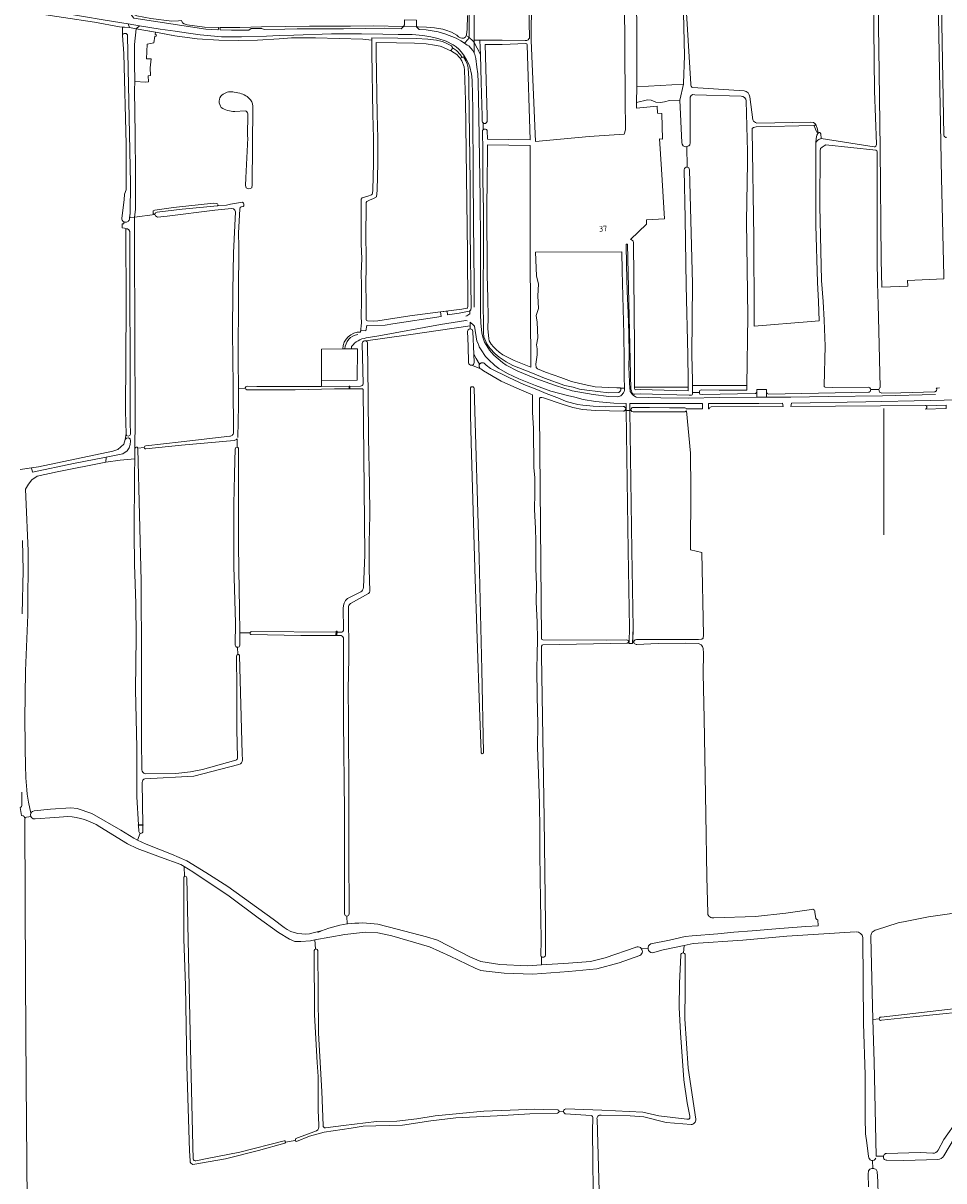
# Model space of a CAD drawing. Header units: metres. Extents: x 209813 to 223847, y 571801 to 587119.
# Tile 647 of 656: x 217569 to 218208, y 582618 to 583421. Entities that reach past the tile are written whole.
import ezdxf
from ezdxf.enums import TextEntityAlignment as Align

# ---------------------------------------------------------------- set-up
doc = ezdxf.new("R2010")
doc.units = ezdxf.units.M
for name, color, linetype, lineweight in [('B-RO-GR-BOUWLAND-GV', 8, 'Continuous', 0), ('B-RO-GR-GRAS-GV', 8, 'Continuous', 0), ('B-RO-GR-GROENVOORZIENING-GV', 8, 'Continuous', 0), ('B-RO-GR-HOUTWAL-GV', 8, 'Continuous', 0), ('B-RO-KW-KUNSTWERK_DEK-GV', 8, 'Continuous', 0), ('B-RO-KW-KUNSTWERK_STUW-GV', 8, 'Continuous', 0), ('B-RO-OG-BEBOUWING-T18', 8, 'Continuous', 0), ('B-RO-OG-TERREIN_CULTUURSCHEIDING-GV', 8, 'Continuous', 0), ('B-RO-OG-WATER_GREPPEL-GV', 8, 'Continuous', 0), ('B-RO-OG-WATER_SLOOT-GV', 8, 'Continuous', 0), ('B-RO-OG-WEG-GV', 8, 'Continuous', 0), ('B-RO-VH-ONVERHARD-GV', 8, 'Continuous', 0), ('B-RO-VH-VERHARDING_BETONSTRAATSTEEN-GV', 8, 'Continuous', 0), ('B-RO-VH-VERHARDING_HALFVERHARDING-GV', 8, 'Continuous', 0), ('B-RO-VH-VERHARDING_PUIN-GV', 8, 'Continuous', 0)]:
    doc.layers.add(name, color=color, linetype=linetype, lineweight=lineweight)
doc.styles.add('NLCS-ISO-M200-T18', font='txt', dxfattribs={"height": 0.36})

msp = doc.modelspace()

# ---------------------------------------------------------------- linework, layer by layer
at = {"layer": 'B-RO-GR-BOUWLAND-GV', "flags": 128}
for points in [[(218160.783, 583333.091), (218126.21, 583336.752), (218124.947, 583336.149), (218123.479, 583335.157), (218122.447, 583334.324), (218122.212, 583332.746), (218122.014, 583294.315), (218123.072, 583242.721), (218124.145, 583228.093), (218124.99, 583215.006), (218125.563, 583196.997), (218125.021, 583169.778), (218125.021, 583169.133), (218125.111, 583168.867), (218125.56, 583168.607), (218131.005, 583168.363), (218155.48, 583168.54), (218156.195, 583168.39), (218156.718, 583168.025), (218157.099, 583167.533), (218157.249, 583166.868), (218162.813, 583166.961), (218163.529, 583168.261), (218163.813, 583168.356), (218162.81, 583207.742)], [(218162.81, 583207.742), (218162.558, 583225.952), (218161.912, 583240.703), (218161.806, 583256.827), (218161.731, 583332.035)]]:
    msp.add_lwpolyline(points, dxfattribs=at)
at = {"layer": 'B-RO-GR-BOUWLAND-GV'}
msp.add_lwpolyline([(218161.731, 583332.035, 0.3621401), (218160.783, 583333.091)], format="xyb", dxfattribs=at)
at = {"layer": 'B-RO-GR-GRAS-GV', "flags": 128}
for points in [[(218160.406, 583550.571), (218162.264, 583474.119), (218162.383, 583436.174), (218163.052, 583386.714), (218163.899, 583334.188), (218164.654, 583256.879), (218165.001, 583237.893), (218183.049, 583238.687), (218182.876, 583242.616), (218207.996, 583243.722), (218207.974, 583245.921), (218206.392, 583313.72), (218204.721, 583400.521), (218203.061, 583500.944), (218201.231, 583574.43), (218199.483, 583657.89), (218198.149, 583730.107), (218197.956, 583809.468), (218198.008, 583818.911)], [(218199.805, 583818.845), (218201.643, 583659.635), (218202.746, 583601.294), (218205.361, 583524.814), (218206.325, 583446.976), (218208.084, 583343.605)], [(217991.514, 583616.875), (217991.589, 583583.699), (217993.199, 583543.262), (217994.17, 583479.135), (217994.762, 583415.425), (217994.723, 583377.001), (218027.157, 583378.933), (218027.323, 583379.664), (218027.985, 583398.635), (218027.241, 583428.37), (218027.952, 583428.976), (218028.68, 583429.029)], [(217921.541, 583553.205), (217921.863, 583541.979), (217921.951, 583466.617), (217921.487, 583409.255), (217924.506, 583339.196), (217961.664, 583342.696), (217986.078, 583344.189), (217986.946, 583347.327), (217986.825, 583368.619), (217986.2, 583437.671), (217985.158, 583498.179), (217985.297, 583575.077)], [(218030.303, 583551.295), (218030.137, 583548.738), (218030.142, 583519.762), (218029.905, 583459.441), (218030.236, 583442.177), (218030.071, 583441.251), (218029.541, 583440.688), (218028.587, 583440.605), (218028.68, 583429.029), (218029.341, 583428.302), (218032.37, 583378.962)], [(218161.217, 583337.234), (218159.798, 583374.31), (218159.442, 583417.454), (218159.557, 583462.468), (218158.45, 583494.326), (218157.723, 583547.904)], [(217881.682, 583452.205), (217881.774, 583409.529), (217901.203, 583409.529), (217917.164, 583409.227), (217918.348, 583409.326), (217919.435, 583409.778), (217919.896, 583410.366), (217920.203, 583410.941), (217918.611, 583490.574)], [(217637.133, 583285.988), (217638.819, 583298.68), (217638.911, 583302.501), (217640.075, 583305.517), (217640.075, 583337.188), (217638.408, 583400.291), (217637.505, 583412.672), (217637.712, 583418.578), (217635.408, 583418.749), (217618.24, 583421.876)], [(217803.019, 583206.861), (217803.493, 583213.274), (217803.417, 583217.701), (217803.601, 583228.272), (217803.488, 583239.894), (217803.349, 583247.163), (217803.847, 583257.871), (217803.392, 583267.908), (217803.317, 583299.016), (217803.965, 583300.107), (217808.067, 583301.183), (217810.595, 583302.122), (217811.061, 583302.498), (217811.332, 583303.236), (217811.455, 583305.405), (217811.962, 583324.166), (217811.946, 583341.501), (217811.512, 583358.054), (217810.782, 583400.712), (217810.787, 583409.589), (217804.617, 583410.233), (217771.589, 583410.998), (217754.947, 583411.205), (217746.324, 583410.43), (217731.464, 583409.482), (217718.202, 583409.183), (217704.612, 583409.495), (217689.532, 583410.453), (217674.037, 583412.481), (217660.462, 583414.99)], [(217865.334, 583402.338), (217864.545, 583402.564), (217860.066, 583404.62), (217858.196, 583405.275), (217854.407, 583406.09), (217848.467, 583406.88), (217840.443, 583407.301), (217827.823, 583407.588), (217813.786, 583407.782), (217813.782, 583400.737), (217814.511, 583358.119), (217814.946, 583341.542), (217814.962, 583324.127), (217814.453, 583305.279), (217814.307, 583302.713), (217813.957, 583300.685), (217812.046, 583299.461), (217809.231, 583298.415), (217807.329, 583297.402), (217806.895, 583296.897), (217806.684, 583270.995), (217806.89, 583261.739), (217806.927, 583251.615), (217806.718, 583240.863), (217806.836, 583226.891), (217806.791, 583216.48), (217806.922, 583215.3), (217807.127, 583214.941), (217807.792, 583214.684), (217812.152, 583214.498), (217814.975, 583214.686), (217837.085, 583218.013), (217858.454, 583220.846), (217873.251, 583222.702), (217876.802, 583223.364), (217877.068, 583223.526), (217877.208, 583223.775), (217877.375, 583224.539), (217877.198, 583261.745), (217875.801, 583367.788), (217875.162, 583388.722), (217874.815, 583391.054), (217873.189, 583395.104), (217872.152, 583396.929)], [(217881.774, 583409.529), (217881.778, 583407.782), (217885.921, 583400.035), (217886.193, 583399.261), (217885.869, 583409.529)], [(217917.716, 583407.102), (217901.203, 583406.452), (217889.458, 583406.452), (217890.776, 583356.868), (217890.834, 583353.063)], [(217890.931, 583346.728), (217891.021, 583340.858), (217920.703, 583340.248), (217918.752, 583406.132)], [(217646.179, 583380.801), (217646.02, 583374.769), (217646.458, 583343.999), (217646.663, 583316.222), (217646.549, 583292.002), (217646.043, 583286.652)], [(217994.723, 583377.001), (217994.712, 583366.304), (218002.306, 583367.998), (218004.74, 583367.892), (218008.127, 583366.516), (218011.302, 583366.198), (218014.08, 583366.622), (218017.546, 583367.574), (218024.735, 583367.875), (218027.157, 583378.933)], [(218033.68, 583376.526), (218069.399, 583374.245)], [(217715.154, 583373.381), (217719.066, 583372.631)], [(218030.47, 583168.501), (218030.477, 583173.286), (218030.146, 583190.97), (218029.129, 583239.106), (218028.351, 583285.627), (218027.748, 583319.418), (218028.002, 583320.34), (218028.446, 583320.827), (218029.018, 583321.229), (218029.894, 583321.315), (218029.647, 583335.62), (218028.457, 583335.472), (218027.068, 583336.134), (218026.275, 583337.258), (218026.089, 583338.425), (218024.735, 583367.875)], [(218071.333, 583169.683), (218071.867, 583217.832), (218071.024, 583283.656), (218071.688, 583324.558), (218071.751, 583332.22), (218070.752, 583367.289), (218070.46, 583368.545), (218069.733, 583369.67), (218068.476, 583370.464), (218067.189, 583370.644), (218035.039, 583371.573), (218033.749, 583371.72), (218032.625, 583371.125), (218031.918, 583369.909), (218031.951, 583338.277), (218031.699, 583336.928), (218030.839, 583336.068), (218029.647, 583335.62)], [(218073.39, 583370.179), (218075.371, 583354.11)], [(217722.769, 583360.413), (217715.531, 583359.972)], [(217728.166, 583362.242), (217727.81, 583337.164), (217727.603, 583308.977), (217727.332, 583307.073), (217726.38, 583306.518), (217724.792, 583306.28), (217723.522, 583306.915), (217723.11, 583308.59), (217723.359, 583313.908), (217724.574, 583341.608), (217724.527, 583342.778), (217724.608, 583358.35)], [(217994.712, 583366.304), (217994.708, 583362.295), (218009.053, 583363.711), (218009.185, 583358.817), (218012.228, 583358.684), (218012.757, 583340.825), (218010.549, 583340.934), (218011.921, 583320.042), (218014.159, 583285.553), (218001.458, 583284.729), (218001.565, 583281.849), (217990.386, 583271.088)], [(218078.253, 583351.973), (218115.796, 583352.497), (218117.582, 583352.259), (218118.535, 583351.704), (218119.193, 583350.913), (218120.304, 583347.699), (218120.542, 583345.992), (218120.229, 583345.825), (218120.582, 583344.682), (218121.336, 583345.357), (218122.01, 583345.317), (218122.566, 583344.365), (218122.817, 583341.194), (218159.632, 583335.374)], [(218120.229, 583345.825), (218119.947, 583345.675), (218119.391, 583346.468), (218118.002, 583350.12), (218117.318, 583350.166), (218077.63, 583349.216), (218075.778, 583348.82), (218074.984, 583348.092), (218074.859, 583347.053), (218075.993, 583272.528), (218076.366, 583217.782), (218076.289, 583210.833), (218115.808, 583214.26), (218121.421, 583214.635), (218121.022, 583228.037), (218120.294, 583241.266), (218119.103, 583280.954), (218119.17, 583338.435), (218119.351, 583341.19), (218119.907, 583343.571), (218120.582, 583344.682)], [(218029.894, 583321.315), (218030.478, 583321.102), (218030.881, 583320.763), (218031.262, 583320.277), (218031.448, 583319.56), (218033.61, 583240.617), (218033.146, 583191.026), (218033.477, 583173.312), (218033.472, 583169.683)], [(217703.975, 583294.86), (217703.605, 583295.76), (217702.546, 583296.183), (217700.694, 583296.236), (217673.125, 583293.22), (217660.107, 583291.579), (217658.89, 583290.891), (217658.996, 583289.198), (217660.043, 583288.533), (217660.477, 583289.569), (217661.653, 583290.095), (217679.005, 583292.209), (217703.664, 583294.367)], [(217703.975, 583294.86), (217703.664, 583294.367), (217709.902, 583294.913), (217712.653, 583295.707), (217720.908, 583297.03), (217721.697, 583296.437), (217721.935, 583295.643), (217721.856, 583294.532), (217721.332, 583294.119), (217720.134, 583293.771), (217719.374, 583293.273), (217719.188, 583292.242), (217718.233, 583275.648), (217718.312, 583265.964), (217718.218, 583233.402), (217717.979, 583187.005), (217718.099, 583167.762)], [(217714.792, 583137.653), (217714.446, 583169.724), (217714.073, 583206.709), (217714.273, 583235.224), (217714.74, 583261.933), (217716.055, 583290.233), (217715.617, 583291.526), (217714.717, 583292.426), (217713.251, 583292.715), (217701.825, 583291.399), (217668.526, 583287.246), (217661.82, 583286.654), (217660.53, 583287.452), (217660.043, 583288.533), (217646.043, 583286.652), (217645.865, 583268.209), (217646.329, 583145.276), (217646.223, 583126.101)], [(217566.557, 583111.446), (217579.299, 583113.353), (217630.853, 583124.155), (217634.286, 583125.257), (217638.493, 583129.067), (217639.537, 583132.144), (217640.034, 583136.247), (217639.62, 583151.99), (217640.184, 583224.88), (217639.922, 583278.61), (217638.981, 583278.894), (217637.295, 583279.129), (217637.284, 583281.941), (217638.443, 583281.938), (217638.498, 583283.452)], [(217992.411, 583269.059), (217993.299, 583196.687)], [(217876.954, 583214.589), (217876.114, 583214.865), (217858.458, 583212.131), (217815.75, 583204.267), (217806.844, 583202.766)], [(217879.091, 583209.039), (217879.04, 583211.098), (217836.19, 583204.852)], [(217878.005, 583185.591), (217877.596, 583197.298), (217877.23, 583207.163)], [(217879.04, 583211.098), (217878.978, 583213.625)], [(217804.725, 583170.785), (217804.057, 583198.926)], [(217806.61, 583200.675), (217836.19, 583204.852)], [(217807.786, 583199.435), (217808.147, 583162.826), (217808.353, 583133.448), (217809.218, 583101.095), (217809.335, 583079.989), (217809.031, 583060.516), (217808.978, 583042.284), (217809.316, 583027.034)], [(217796.748, 583196.849), (217796.744, 583195.15), (217800.745, 583195.192), (217800.69, 583173.379), (217775.76, 583173.121), (217775.767, 583169.078), (217802.994, 583169.373)], [(217775.76, 583173.121), (217775.872, 583194.935), (217790.577, 583195.086)], [(217879.999, 583183.767), (217886.475, 583181.29), (217886.068, 583181.578), (217885.704, 583181.989), (217885.491, 583182.369), (217885.394, 583182.634), (217885.319, 583182.979), (217885.298, 583183.28), (217885.311, 583183.532), (217885.348, 583183.765), (217885.407, 583183.986), (217885.519, 583184.269), (217885.666, 583184.533), (217883.131, 583188.384), (217881.617, 583191.59), (217881.86, 583185.726)], [(217993.299, 583196.687), (217993.299, 583167.59), (217993.585, 583166.703), (217997.144, 583166.936), (218030.467, 583166.001), (218030.47, 583168.501), (217993.299, 583168.605)], [(217928.055, 582774.461), (217928.473, 582784.293), (217928.246, 582799.913), (217927.9, 582812.216), (217927.772, 582828.394), (217927.482, 582844.106), (217927.463, 582861.226), (217927.12, 582879.297), (217926.439, 582900.278), (217925.776, 582918.129), (217926.118, 582934.823), (217925.683, 582953.895), (217925.294, 582972.999), (217925.599, 582983.106), (217925.873, 582993.275), (217925.559, 583005.562), (217925.004, 583019.42), (217925.062, 583031.559), (217924.645, 583042.55), (217924.745, 583051.991), (217924.781, 583061.554), (217924.549, 583070.542), (217923.712, 583083.717), (217923.951, 583095.119), (217924.005, 583105.546), (217923.292, 583112.738), (217923.194, 583122.006), (217923.044, 583130.672), (217923.128, 583140.128), (217922.459, 583150.987), (217922.436, 583163.279), (217921.297, 583163.834), (217911.389, 583167.803), (217900.55, 583172.706), (217888.437, 583179.863), (217886.475, 583181.29)], [(217722.892, 583167.841), (217718.099, 583167.762), (217718.173, 583155.896), (217717.719, 583133.656)], [(217803.947, 583167.431), (217784.767, 583167.334), (217757.427, 583166.728), (217723.964, 583166.705)], [(217724.166, 583169.18), (217730.932, 583169.058), (217763.993, 583168.95), (217775.767, 583169.078)], [(217804.906, 583029.479), (217805.82, 583052.117), (217804.732, 583166.683)], [(217879.384, 583149.284), (217879.233, 583167.476)], [(217881.894, 583167.595), (217885.255, 583050.047), (217887.16, 582972.232), (217888.44, 582914.992)], [(217989.414, 582991.769), (217989.641, 583001.501), (217988.804, 583055.102), (217987.537, 583152.361), (217986.564, 583152.367), (217986.335, 583152.203), (217986.114, 583152.095), (217985.891, 583152.025), (217985.681, 583151.99), (217966.19, 583152.273), (217957.105, 583153.099), (217950.472, 583154.423), (217942.943, 583156.832), (217930.089, 583161.228), (217928.889, 583161.496), (217927.78, 583161.39), (217927.146, 583160.684), (217927.202, 583151.023), (217928.594, 582994.089)], [(217990.886, 583152.341), (217990.075, 583152.346), (217991.342, 583055.102), (217992.179, 583001.501), (217991.95, 582991.704), (217992.714, 582991.684)], [(217994.514, 582993.448), (218028.9, 582993.472), (218037.733, 582993.425), (218039.907, 582993.541), (218040.855, 582994.305), (218041.063, 582996.364), (218039.974, 583053.684), (218032.045, 583055.586), (218032.387, 583097.563), (218032.006, 583122.877), (218029.286, 583152.193), (218028.218, 583151.45), (218020.184, 583151.388), (217992.336, 583151.435)], [(218195.064, 583153.222), (218209.754, 583153.677), (218209.772, 583156.049), (218195.775, 583155.708)], [(217886.667, 582915.073), (217885.59, 582946.013), (217882.421, 583042.277), (217882.422, 583042.809), (217881.039, 583090.675), (217879.683, 583130.128), (217879.384, 583149.284)], [(217653.747, 583127.774), (217678.443, 583130.683), (217712.053, 583134.57)], [(217648.268, 583126.332), (217652.633, 583126.78)], [(217648.324, 583125.806), (217650.513, 583034.106), (217650.797, 582978.093), (217650.71, 582923.846), (217650.958, 582903.03)], [(217715.088, 583131.571), (217678.543, 583128.306), (217653.847, 583125.752)], [(217715.395, 583107.788), (217715.427, 583108.335), (217715.906, 583125.681)], [(217717.197, 583132.72), (217717.159, 583126.95)], [(217718.183, 583125.688), (217718.084, 583059.559), (217718.459, 583041.68), (217718.807, 583014.619), (217718.999, 582997.967), (217726.061, 582997.929), (217726.156, 582998.279), (217726.641, 582998.747), (217727.422, 582998.989), (217785.95, 582998.43), (217785.979, 582999.149), (217786.613, 582999.131), (217786.598, 582998.424), (217789.156, 582998.391)], [(217647.647, 582884.148), (217647.653, 582918.304), (217646.632, 582958.379), (217647.039, 582995.051), (217646.744, 583018.415), (217645.914, 583045.551), (217645.745, 583067.05), (217645.918, 583108.266), (217646.095, 583118.799), (217636.02, 583117.967), (217626.097, 583116.559), (217592.271, 583109.882), (217578.327, 583106.736), (217574.517, 583104.196), (217572.294, 583101.339), (217570.31, 583097.693), (217570.439, 583092.42), (217571.994, 583054.904), (217571.767, 583010.609), (217570.192, 582971.539), (217569.796, 582938.186), (217570.294, 582903.101)], [(217715.877, 582989.544), (217716.073, 583004.989), (217714.938, 583044.001), (217714.942, 583087.418), (217715.395, 583107.788)], [(217793.834, 583021.805), (217803.091, 583026.411)], [(217808.362, 583025.436), (217795.927, 583018.342), (217795.706, 583018.173)], [(217791.129, 583000.497), (217790.882, 583015.022)], [(217794.571, 583015.508), (217794.724, 582980.457), (217794.433, 582958.617), (217794.5, 582937.866), (217794.477, 582921.118), (217794.746, 582899.961), (217794.868, 582845.537), (217795.046, 582802.865)], [(217718.999, 582997.967), (217719.099, 582989.352)], [(217789.372, 582996.066), (217761.426, 582996.248), (217726.702, 582996.948), (217726.297, 582997.342), (217726, 582997.702), (217726.061, 582997.929)], [(217791.857, 582802.941), (217791.707, 582874.113), (217791.075, 582936.19), (217791.047, 582993.899)], [(217929.59, 582993.097), (217973.64, 582992.902), (217987.889, 582993.088)], [(217988.141, 582990.752), (217929.624, 582989.665)], [(217991.95, 582991.704), (217991.923, 582990.544), (217989.387, 582990.603), (217989.414, 582991.769), (217989.057, 582991.778)], [(218044.13, 582803.336), (218043.459, 582828.636), (218042.876, 582872.076), (218041.564, 582938.55), (218040.808, 582969.903), (218041.041, 582983.917), (218040.909, 582987.18), (218040.417, 582988.622), (218039.559, 582989.691), (218037.643, 582990.696), (218028.875, 582990.759), (218009.567, 582990.668), (217994.679, 582990.02)], [(217717.485, 582911.313), (217717.118, 582930.937), (217717.055, 582959.535), (217716.682, 582981.885)], [(217717.475, 582988.049), (217717.747, 582983.058)], [(217718.953, 582982.212), (217720.682, 582914.115), (217720.894, 582909.938)], [(217928.642, 582988.656), (217928.698, 582982.38), (217930.537, 582869.22), (217931.38, 582795.898), (217931.391, 582774.22)], [(217653.264, 582900.126), (217674.632, 582900.429), (217684.73, 582901.465), (217693.204, 582903.228), (217716.232, 582909.566)], [(217718.413, 582906.691), (217687.078, 582898.564), (217653.089, 582896.664)], [(217651.35, 582894.226), (217651.765, 582864.79), (217651.957, 582864.791), (217651.958, 582864.413), (217651.77, 582864.412), (217651.83, 582860.137)], [(217572.324, 582880.482), (217574.022, 582872.82), (217574.414, 582873.423), (217575.109, 582874.052), (217576.131, 582874.387), (217587.687, 582875.544), (217601.821, 582876.504), (217606.186, 582876.16), (217616.278, 582872.533), (217636.446, 582861.001), (217645.459, 582855.383), (217648.033, 582854.092)], [(217648.957, 582860.177), (217648.726, 582864.398), (217648.473, 582864.397), (217648.471, 582864.775), (217648.705, 582864.776), (217647.647, 582884.148)], [(217575.439, 582869), (217574.328, 582869.794), (217573.963, 582870.58), (217569.634, 582869.902), (217569.9, 582869.341), (217569.859, 582868.584), (217570.277, 582757.172), (217570.703, 582686.198), (217571.44, 582603.197), (217572.632, 582552.637), (217571.702, 582522.923), (217571.785, 582459.472)], [(217599.627, 582870.453), (217590.623, 582869.795), (217576.843, 582868.863), (217575.439, 582869)], [(217680.475, 582835.823), (217678.212, 582837.23), (217664.085, 582842.189), (217647.886, 582848.4), (217641.024, 582851.59), (217621.932, 582863.393)], [(217649.948, 582858.865), (217648.033, 582854.092), (217653.935, 582851.355), (217671.727, 582844.351), (217682.348, 582839.797), (217695.451, 582831.699), (217710.8, 582821.891), (217742.166, 582799.14), (217749.79, 582793.394)], [(217686.336, 582832.177), (217680.475, 582835.823), (217680.723, 582828.905)], [(217771.713, 582778.586), (217771.16, 582784.78), (217768.207, 582784.241), (217761.526, 582783.761), (217757.319, 582783.801), (217753.509, 582785.269), (217745.969, 582789.873), (217731.798, 582800.231), (217711.599, 582815.194), (217686.336, 582832.177)], [(217684.519, 582631.382), (217684.193, 582638.426), (217682.353, 582697.316), (217681.422, 582753.258), (217680.304, 582785.446), (217680.278, 582787.152), (217680.108, 582827.868)], [(217682.317, 582827.954), (217683.465, 582773.937), (217684.717, 582709.897), (217686.396, 582641.56), (217686.75, 582632.728)], [(218164.491, 582731.247), (218198.64, 582735.074), (218236.87, 582739.445), (218244.06, 582739.985), (218244.768, 582782.098), (218245.518, 582803.959), (218245.696, 582808.726), (218245.911, 582809.273), (218243.79, 582815.875), (218229.405, 582808.109), (218224.026, 582805.884), (218211.941, 582802.848), (218197.348, 582800.919), (218182.336, 582797.959), (218176.343, 582796.631), (218161.334, 582791.795)], [(218116.086, 582806.028), (218098.266, 582803.391), (218077.249, 582801.075), (218048.388, 582800.256)], [(218119.239, 582799.645), (218118.477, 582804.029)], [(217793.402, 582801.393), (217793.564, 582795.881)], [(218004.625, 582782.031), (218017.561, 582784.702), (218028.366, 582787.211), (218033.163, 582787.749), (218051.056, 582788.955), (218062.188, 582790.312), (218074.946, 582791.207), (218094.092, 582792.742), (218112.317, 582794.108), (218120.744, 582794.582), (218120.5, 582798.692)], [(217770.02, 582789.692), (217776.589, 582791.366)], [(217996.904, 582774.02), (217982.507, 582768.819), (217967.147, 582764.714), (217947.515, 582762.888), (217922.661, 582760.979), (217902.702, 582761.697), (217890.301, 582763.027), (217886.426, 582763.624), (217882.534, 582765.291), (217865.215, 582773.454), (217850.883, 582779.935), (217824.688, 582787.59), (217814.989, 582789.701), (217806.303, 582790.183), (217792.097, 582788.605), (217771.16, 582784.78)], [(217814.978, 582795.706), (217828.439, 582792.296), (217848.799, 582787.018), (217856.446, 582784.546), (217879.332, 582772.81), (217886.577, 582769.796), (217899.769, 582767.821), (217918.951, 582766.803), (217928.727, 582767.495)], [(218146.683, 582790.393), (218099.071, 582787.326), (218068.355, 582784.751), (218033.964, 582782.231), (218027.611, 582780.89)], [(218027.23, 582775.768), (218027.611, 582780.89), (218013.145, 582777.9), (218005.749, 582775.959)], [(218155.843, 582634.486), (218154.64, 582643.976), (218153.695, 582650.123), (218153.467, 582661.031), (218153.443, 582691.278), (218152.319, 582726.822), (218151.888, 582786.517)], [(218157.353, 582786.747), (218158.827, 582729.68), (218163.158, 582730.113)], [(217773.927, 582656.119), (217773.559, 582666.581), (217773.521, 582683.477), (217773.441, 582689.96), (217772.78, 582699.829), (217771.06, 582732.849), (217770.767, 582777.404)], [(217773.172, 582777.462), (217773.713, 582720.176), (217776.05, 582679.617), (217776.974, 582655.92)], [(217928.727, 582767.495), (217928.552, 582773.275)], [(217928.727, 582767.495), (217947.259, 582768.806), (217962.747, 582769.952), (217972.829, 582772.288), (217994.306, 582779.779)], [(218002.559, 582779.141), (217998.091, 582778.745)], [(218031.59, 582662.551), (218029.684, 582671.771), (218027.528, 582687.752), (218025.077, 582720.392), (218024.158, 582737.868), (218024.386, 582754.753), (218025.338, 582774.228)], [(218028.497, 582774.38), (218028.377, 582750.677), (218028.183, 582730.109), (218030.516, 582695.75), (218035.796, 582660.358)], [(218295.031, 582617.518), (218294.494, 582637.606), (218294.251, 582647.544), (218294.06, 582658.231), (218294.377, 582666.846), (218295.614, 582676.863), (218296.132, 582679.863), (218296.606, 582680.757), (218297.247, 582680.981), (218297.648, 582684.676), (218295.488, 582685.407), (218292.618, 582685.392), (218257.075, 582680.215), (218253.629, 582679.687), (218252.203, 582679.899), (218251.342, 582680.905), (218250.267, 582691.031), (218246.139, 582718.136), (218245.345, 582725.237), (218244.565, 582737.082), (218244.477, 582737.231), (218237.084, 582736.6), (218186.857, 582731.373), (218164.711, 582729.03)], [(218158.827, 582729.68), (218159.589, 582700.179), (218161.058, 582634.594)], [(217778.5, 582654.319), (217791.142, 582655.996), (217814.069, 582658.82), (217828.213, 582659.102), (217841.988, 582660.673), (217854.832, 582662.621), (217888.631, 582665.861), (217906.758, 582666.574), (217923.979, 582667.377), (217930.257, 582667.022), (217940.008, 582666.844)], [(217945.608, 582667.513), (217970.452, 582666.747), (217999.085, 582665.321), (218010.173, 582662.794), (218029.539, 582660.421)], [(217939.775, 582664.599), (217920.494, 582664.011), (217897.831, 582662.775), (217869.062, 582661.3), (217851.738, 582659.221), (217832.041, 582656.303), (217813.665, 582655.709), (217804.785, 582655.447), (217796.495, 582654.249), (217777.558, 582651.405), (217767.423, 582648.533), (217758.381, 582644.904), (217757.915, 582645.051), (217757.677, 582645.236), (217757.544, 582645.659)], [(217943.892, 582665.868), (217940.85, 582665.784)], [(217963.1, 582662.818), (217945.012, 582664.193)], [(217965.591, 582597.43), (217965.554, 582599.804), (217964.519, 582610.873), (217964.374, 582631.78), (217964.126, 582652.326), (217964.239, 582661.289)], [(217967.212, 582660.32), (217968.812, 582602.41)], [(218032.46, 582656.655), (218015.214, 582658.135), (217999.679, 582662.007), (217990.157, 582662.682), (217970.098, 582663.192)], [(218204.122, 582638.926), (218208.094, 582646.184), (218217.544, 582659.722)], [(217750.908, 582644.481), (217757.544, 582645.659), (217757.902, 582646.892), (217772.258, 582652.392)], [(218220.575, 582654.887), (218215.371, 582647.532), (218208.04, 582634.902)], [(217750.233, 582643.678), (217732.033, 582638.706), (217709.102, 582632.902), (217686.545, 582629.007)], [(217688.635, 582631.492), (217696.369, 582633.078), (217719.021, 582637.473), (217749.821, 582645.384)], [(218168.207, 582636.588), (218191.658, 582637.342), (218200.403, 582636.837)], [(218158.518, 582631.702), (218158.747, 582626.206), (218159.518, 582626.188), (218160.956, 582625.541), (218161.877, 582624.12), (218162.119, 582617.158), (218164.517, 582524.602), (218164.725, 582520.259), (218164.869, 582519.851), (218171.634, 582519.74)], [(218166.097, 582634.684), (218161.058, 582634.594)], [(218203.891, 582632.421), (218180.335, 582631.767), (218168.486, 582631.941)], [(218155.711, 582613.451), (218155.538, 582622.269), (218155.809, 582624.55), (218156.78, 582625.733), (218158.093, 582626.221), (218158.747, 582626.206)]]:
    msp.add_lwpolyline(points, dxfattribs=at)
for points in [[(217646.179, 583380.801), (217653.72, 583380.431), (217655.624, 583380.643), (217655.519, 583384.664), (217656.974, 583384.929), (217656.868, 583390.379), (217657.45, 583396.518), (217654.354, 583396.438), (217654.646, 583406.784), (217659.276, 583407.63), (217660.035, 583412.341), (217660.943, 583412.234), (217661.101, 583413.239), (217660.222, 583413.501), (217660.462, 583414.99), (217647.046, 583417.394), (217645.861, 583406.572), (217645.861, 583393.607)], [(217865.334, 583402.338), (217867.889, 583400.81), (217869.812, 583399.441), (217871.418, 583397.799), (217872.152, 583396.929), (217873.506, 583397.511), (217872.45, 583399.381), (217869.473, 583402.249), (217866.738, 583404.193), (217866.574, 583403.466), (217865.835, 583402.601)], [(217891.081, 583336.917), (217891.149, 583332.46), (217890.945, 583310.184), (217890.567, 583295.6), (217890.744, 583277.815), (217890.864, 583262.82), (217890.909, 583246.101), (217891.23, 583230.515), (217891.469, 583216.813), (217891.347, 583209.169), (217891.873, 583204.63), (217891.999, 583202.225), (217892.311, 583200.772), (217892.986, 583199.521), (217893.685, 583198.452), (217895.197, 583196.54), (217897.05, 583194.673), (217899.129, 583192.872), (217901.798, 583191.024), (217909.585, 583187.022), (217918.849, 583183.468), (217921.152, 583182.486), (217920.745, 583260.348), (217920.745, 583336.465)], [(217984.395, 583262.51), (217924.506, 583262.368), (217925.048, 583245.925), (217926.636, 583240.104), (217925.975, 583231.902), (217926.504, 583223.303), (217924.916, 583218.408), (217925.048, 583216.821), (217925.71, 583213.778), (217925.975, 583202.798), (217925.048, 583198.035), (217925.578, 583195.257), (217925.71, 583191.024), (217924.784, 583184.542), (217924.991, 583182.15), (217925.8, 583181.209), (217931.329, 583178.925), (217942.066, 583175.184), (217949.382, 583172.477), (217958.221, 583170.376), (217965.905, 583168.916), (217975.112, 583168.243), (217980.941, 583168.06), (217982.212, 583168.146), (217982.802, 583168.143), (217983.21, 583168.074), (217983.526, 583167.777), (217986.174, 583167.828), (217986.124, 583175.678), (217986.084, 583187.406), (217985.849, 583205.275), (217984.573, 583249.435)], [(218071.333, 583169.683), (218033.472, 583169.683), (218033.469, 583164.92), (218038.252, 583164.994), (218038.278, 583165.784), (218038.598, 583166.372), (218039.529, 583166.641), (218051.983, 583166.544), (218067.249, 583166.391), (218071.296, 583166.39)]]:
    msp.add_lwpolyline(points, close=True, dxfattribs=at)
at = {"layer": 'B-RO-GR-GRAS-GV'}
for points in [[(217918.752, 583406.132, 0.4166934), (217917.716, 583407.102)], [(218032.37, 583378.962, 0.3633378), (218033.68, 583376.526)], [(217705.573, 583363.561, -0.1783945), (217704.969, 583368.492)], [(217704.969, 583368.492, -0.2136478), (217707.514, 583372.02)], [(217707.514, 583372.02, -0.2116028), (217715.154, 583373.381)], [(217719.066, 583372.631, -0.1491623), (217726.551, 583368.028)], [(217726.551, 583368.028, -0.1712482), (217728.166, 583362.242)], [(218069.399, 583374.245, -0.333246), (218073.39, 583370.179)], [(217706.14, 583362.802, -0.0521352), (217705.573, 583363.561)], [(217715.531, 583359.972, -0.1453805), (217706.14, 583362.802)], [(217724.608, 583358.35, 0.3613393), (217722.769, 583360.413)], [(217890.834, 583353.063, -0.5944526), (217888.038, 583352.052)], [(218075.371, 583354.11, 0.2511823), (218078.253, 583351.973)], [(217887.997, 583347.334, -0.5167602), (217890.931, 583346.728)], [(218208.084, 583343.605, 0.4987063), (218210.156, 583342.07)], [(218159.632, 583335.374, 0.3714136), (218161.218, 583337.011)], [(217638.498, 583283.452, -0.2920538), (217637.133, 583285.988)], [(217990.386, 583271.088, -0.4119385), (217992.411, 583269.059)], [(217877.23, 583207.163, -0.4129095), (217879.091, 583209.039)], [(217806.844, 583202.766, 0.1959998), (217796.748, 583196.849)], [(217802.994, 583169.373, 0.3248288), (217804.725, 583170.785)], [(217804.732, 583166.683, 0.4142763), (217803.946, 583167.424)], [(217879.233, 583167.476, -1.0406748), (217881.894, 583167.595)], [(217992.336, 583151.435, -0.298327), (217990.886, 583152.341)], [(217712.053, 583134.57, 0.4399809), (217714.792, 583137.653)], [(217646.223, 583126.101, -0.7807453), (217648.268, 583126.332)], [(217717.197, 583132.72, -0.198354), (217715.088, 583131.571)], [(217803.091, 583026.411, 0.2372356), (217804.906, 583029.479)], [(217790.882, 583015.022, -0.212592), (217793.834, 583021.805)], [(217809.316, 583027.034, -0.2681493), (217808.362, 583025.436)], [(217795.706, 583018.173, 0.2371734), (217794.571, 583015.508)], [(217789.156, 582998.391, 0.5092362), (217791.129, 583000.497)], [(217791.047, 582993.899, 0.412389), (217789.372, 582996.066)], [(217928.594, 582994.089, 0.4084139), (217929.565, 582993.113)], [(217929.624, 582989.665, 0.3502463), (217928.663, 582988.867)], [(217716.232, 582909.566, 0.3734175), (217717.485, 582911.313)], [(217720.894, 582909.938, -0.4086587), (217718.413, 582906.691)], [(217888.44, 582914.992, -1.0135084), (217886.667, 582915.073)], [(217570.294, 582903.101, 0.041114), (217572.324, 582880.482)], [(217650.958, 582903.03, 0.3322903), (217653.264, 582900.126)], [(217653.089, 582896.664, 0.3987039), (217651.35, 582894.226)], [(217621.932, 582863.393, 0.1264086), (217599.627, 582870.453)], [(218118.477, 582804.029, 0.5968119), (218116.086, 582806.028)], [(218048.388, 582800.256, -0.4836151), (218044.13, 582803.336)], [(218120.5, 582798.692, -0.2238443), (218119.239, 582799.645)], [(217749.79, 582793.394, 0.2237076), (217770.02, 582789.692)], [(218151.888, 582786.517, 0.3672729), (218147.273, 582790.431)], [(218161.334, 582791.795, 0.4163611), (218157.353, 582786.747)], [(217964.239, 582661.289, 0.3668381), (217963.1, 582662.818)], [(217970.098, 582663.192, 0.5550513), (217967.212, 582660.32)], [(218029.539, 582660.421, 0.7302426), (218031.59, 582662.551)], [(218035.796, 582660.358, -0.4522175), (218032.46, 582656.655)], [(217772.258, 582652.392, 0.3812915), (217773.927, 582656.119)], [(217776.974, 582655.92, 0.4608599), (217778.5, 582654.319)], [(218200.403, 582636.837, 0.3385605), (218204.122, 582638.926)], [(217686.545, 582629.007, -0.3822628), (217684.519, 582631.382)], [(217686.75, 582632.728, 0.3792141), (217688.635, 582631.492)], [(218208.04, 582634.902, -0.2523782), (218203.891, 582632.421)]]:
    msp.add_lwpolyline(points, format="xyb", dxfattribs=at)
for centre, radius, start, end in [((217805.958, 583198.879), 1.911, 16.924416, 177.616916), ((217879.931, 583185.695), 1.929, 183.092935, 0.963411), ((217724.132, 583167.937), 1.244, 88.435187, 263.560586), ((218195.012, 583154.584), 1.363, 272.204718, 58.25919), ((217653.654, 583126.757), 1.021, 84.789231, 280.74932), ((217717.044, 583125.811), 1.145, 353.851506, 190.039483), ((217717.503, 582989.68), 1.631, 184.783977, 349.504255), ((217987.883, 582991.905), 1.181, 282.637355, 86.90708), ((217994.438, 582991.725), 1.724, 87.46523, 280.74932), ((217717.839, 582981.906), 1.156, 15.350235, 183.346494), ((217650.395, 582860.233), 1.439, 182.217866, 355.233833), ((217681.212, 582827.914), 1.106, 2.092001, 183.346494), ((217803.682, 582723.679), 72.908, 81.086646, 114.591559), ((217793.453, 582802.989), 1.597, 181.731855, 355.233833), ((217995.546, 582776.873), 3.16, 295.457124, 115.55497), ((218005.686, 582779.089), 3.128, 109.83428, 269.290164), ((217771.97, 582777.411), 1.203, 2.420081, 177.616916), ((217929.733, 582774.467), 1.678, 180.204165, 349.504255), ((218026.923, 582774.215), 1.583, 5.9781, 177.616916), ((218164.31, 582730.109), 1.152, 80.959571, 292.208476), ((217945.604, 582665.799), 1.714, 89.871722, 252.10143), ((217939.708, 582665.74), 1.143, 273.383716, 75.447924), ((217750.033, 582644.531), 0.876, 283.17692, 104.095814), ((218168.388, 582634.266), 2.329, 94.46388, 275.019742), ((218158.454, 582634.317), 2.616, 176.306089, 338.045099)]:
    msp.add_arc(centre, radius, start, end, dxfattribs=at)
at = {"layer": 'B-RO-GR-GROENVOORZIENING-GV', "flags": 128}
msp.add_lwpolyline([(217877.267, 583426.612), (217876.955, 583417.018), (217876.464, 583413.299), (217876.305, 583412.835), (217877.828, 583411.877), (217878.249, 583411.485), (217878.454, 583411.933), (217878.682, 583452.193)], dxfattribs=at)
msp.add_lwpolyline([(217641.553, 583420.897), (217625.503, 583423.413), (217609.064, 583426.051), (217592.127, 583428.939), (217579.653, 583430.888), (217568.277, 583432.727), (217555.912, 583434.19), (217555.002, 583433.852), (217554.081, 583432.953), (217553.507, 583431.704), (217618.24, 583421.876), (217635.408, 583418.749), (217642.351, 583418.235)], close=True, dxfattribs=at)
at = {"layer": 'B-RO-GR-HOUTWAL-GV', "flags": 128}
for points in [[(218120.229, 583345.825), (218120.542, 583345.992), (218120.304, 583347.699), (218119.193, 583350.913), (218118.535, 583351.704), (218118.733, 583351.069), (218118.596, 583350.459), (218118.002, 583350.12), (218119.391, 583346.468), (218119.947, 583345.675)], [(218119.708, 583339.086), (218120.582, 583340.039), (218121.336, 583340.595), (218122.817, 583341.194), (218122.566, 583344.365), (218122.01, 583345.317), (218121.336, 583345.357), (218120.582, 583344.682), (218119.907, 583343.571), (218119.351, 583341.19), (218119.17, 583338.435)]]:
    msp.add_lwpolyline(points, close=True, dxfattribs=at)
at = {"layer": 'B-RO-KW-KUNSTWERK_DEK-GV', "flags": 128}
msp.add_lwpolyline([(217841.695, 583418.755), (217841.736, 583423.401), (217833.555, 583423.497), (217833.526, 583420.176), (217832.68, 583418.907)], close=True, dxfattribs=at)
at = {"layer": 'B-RO-KW-KUNSTWERK_STUW-GV', "flags": 128}
for points in [[(217795.432, 583169.292), (217794.997, 583169.287), (217794.978, 583167.385), (217795.412, 583167.388)], [(217785.858, 582996.089), (217786.549, 582996.084), (217786.613, 582999.131), (217785.979, 582999.149)], [(217648.471, 582864.775), (217648.473, 582864.397), (217651.958, 582864.413), (217651.957, 582864.791)]]:
    msp.add_lwpolyline(points, close=True, dxfattribs=at)
at = {"layer": 'B-RO-OG-TERREIN_CULTUURSCHEIDING-GV', "flags": 128}
msp.add_lwpolyline([(217987.43, 583267.894), (217987.756, 583253.326), (217988.203, 583235.063), (217988.868, 583220.293), (217989.171, 583205.796), (217989.431, 583191.64), (217989.393, 583182.453), (217990.056, 583167.093), (217990.106, 583166.63), (217990.852, 583166.644), (217990.677, 583167.189), (217988.388, 583267.972)], close=True, dxfattribs=at)
for points in [[(217878.833, 583219.448), (217878.779, 583221.618), (217878.345, 583221.246), (217871.385, 583219.997), (217863.428, 583218.788), (217863.027, 583221.424), (217858.454, 583220.846), (217858.984, 583217.637), (217825.317, 583212.595), (217819.965, 583211.697), (217807.352, 583211.32), (217806.701, 583207.754), (217803.104, 583208.02)], [(217803.104, 583208.02), (217803.019, 583206.861)], [(217790.577, 583195.086), (217792.079, 583195.101)]]:
    msp.add_lwpolyline(points, dxfattribs=at)
at = {"layer": 'B-RO-OG-TERREIN_CULTUURSCHEIDING-GV'}
for points in [[(217876.121, 583217.761, 0.0843652), (217878.833, 583219.448)], [(217803.019, 583206.861, 0.4137166), (217790.577, 583195.086)], [(217792.079, 583195.101, -0.3607817), (217801.083, 583205.242)]]:
    msp.add_lwpolyline(points, format="xyb", dxfattribs=at)
at = {"layer": 'B-RO-OG-WATER_GREPPEL-GV', "flags": 128}
for points in [[(217637.505, 583412.672), (217638.408, 583400.291), (217640.075, 583337.188), (217640.075, 583305.517), (217638.911, 583302.501), (217638.819, 583298.68), (217637.133, 583285.988)], [(217642.408, 583285.188), (217642.886, 583289.489), (217643.246, 583310.056), (217641.156, 583412.518)]]:
    msp.add_lwpolyline(points, dxfattribs=at)
at = {"layer": 'B-RO-OG-WATER_GREPPEL-GV'}
msp.add_lwpolyline([(217641.156, 583412.518, 0.8880021), (217637.505, 583412.672)], format="xyb", dxfattribs=at)
at = {"layer": 'B-RO-OG-WATER_GREPPEL-GV', "flags": 128}
msp.add_lwpolyline([(217642.78, 583134.941), (217643.067, 583136.044), (217642.998, 583144.207), (217642.7, 583276.596), (217642.065, 583277.816), (217641.113, 583278.531), (217639.922, 583278.61), (217640.184, 583224.88), (217639.62, 583151.99), (217640.034, 583136.247), (217640.398, 583135.1), (217641.576, 583134.584)], close=True, dxfattribs=at)
at = {"layer": 'B-RO-OG-WATER_SLOOT-GV'}
for p, q in [((217718.233, 583275.648), (217719.188, 583292.242)), ((217718.233, 583275.648), (217719.188, 583292.242)), ((218166.473, 583153.705), (218166.473, 583066.099)), ((218166.473, 583153.705), (218166.473, 583066.099))]:
    msp.add_line(p, q, dxfattribs=at)
at = {"layer": 'B-RO-OG-WEG-GV', "flags": 128}
for points in [[(217645.493, 583424.698), (217695.512, 583417.033), (217703.887, 583416.62), (217704.062, 583416.765), (217704.217, 583417.051), (217704.323, 583417.294), (217704.365, 583418.223), (217694.457, 583418.595), (217682.418, 583420.148), (217680.367, 583420.808), (217679.346, 583421.638), (217678.627, 583423.217), (217676.526, 583422.828), (217671.869, 583422.565), (217657.255, 583424.442), (217647.651, 583426.369), (217644.241, 583427.753), (217643.842, 583427.798), (217643.744, 583426.813)], [(217832.68, 583418.907), (217811.634, 583419.395), (217796.048, 583419.141), (217778.332, 583419.146), (217767.489, 583419.213), (217734.127, 583418.75), (217719.201, 583418.188), (217705.306, 583418.21), (217705.351, 583417.082), (217705.475, 583416.758), (217705.635, 583416.567), (217713.403, 583416.33), (217725.343, 583416.454), (217727.019, 583417.681), (217734.286, 583417.588), (217735.924, 583416.809), (217750.289, 583417.071), (217758.816, 583417.315), (217791.164, 583417.46), (217806.613, 583417.487), (217819.408, 583417.798), (217831.227, 583417.366)], [(217841.695, 583418.755), (217843.586, 583416.849), (217848.621, 583416.612), (217856.873, 583415.353), (217861.472, 583413.951), (217869.421, 583410.765), (217872.658, 583409.073), (217875.237, 583407.338), (217877.668, 583410.218), (217878.249, 583411.485), (217877.828, 583411.877), (217876.305, 583412.835), (217875.89, 583411.623), (217875.434, 583411.239), (217874.571, 583410.971), (217873.256, 583410.976), (217872.349, 583411.184), (217870.991, 583411.87), (217869.725, 583412.873), (217866.013, 583414.998), (217862.276, 583416.375), (217860.033, 583417.178), (217858.786, 583417.251), (217854.411, 583418.108), (217848.788, 583418.63), (217842.982, 583418.832)], [(217990.106, 583166.63), (217990.277, 583165.504), (217990.863, 583164.753), (217991.404, 583163.843), (217992.466, 583162.886), (217993.688, 583162.11), (217994.283, 583161.653), (218011.582, 583161.129), (218030.772, 583160.869), (218052.211, 583161.394), (218078.129, 583161.575), (218078.111, 583165.313), (218077.992, 583164.865), (218077.774, 583164.539), (218077.488, 583164.277), (218077.104, 583164.116), (218040.379, 583163.552), (218038.565, 583163.832), (218038.25, 583164.468), (218038.252, 583164.994), (218033.469, 583164.92), (218033.483, 583163.648), (218033.323, 583163.263), (218032.822, 583162.993), (218031.28, 583162.977), (217997.212, 583163.933), (217993.536, 583163.699), (217992.855, 583163.701), (217991.994, 583163.932), (217991.543, 583164.501), (217990.852, 583166.644)]]:
    msp.add_lwpolyline(points, close=True, dxfattribs=at)
for points in [[(217881.745, 583224.233), (217881.826, 583243.87), (217881.592, 583258.888), (217881.271, 583313.196), (217880.946, 583361.311), (217880.695, 583371.996), (217880.37, 583381.344), (217880.201, 583384.203), (217879.936, 583385.973), (217878.731, 583390.923), (217877.811, 583393.4), (217876.574, 583395.9), (217874.951, 583398.561), (217873.033, 583401.086), (217871.205, 583403.158), (217869.238, 583404.8), (217867.315, 583406.169), (217862.403, 583408.82), (217856.717, 583410.726), (217851.845, 583411.858), (217846.109, 583412.721), (217838.876, 583413.453), (217829.077, 583413.516), (217818.348, 583413.764), (217803.671, 583413.87), (217782.711, 583413.797), (217756.671, 583413.047), (217746.512, 583412.669), (217737.579, 583412.247), (217720.224, 583411.755), (217706.383, 583411.813), (217691.575, 583413.23), (217683.541, 583414.391), (217674.28, 583415.683), (217663.748, 583417.126), (217649.374, 583419.47), (217647.046, 583417.394), (217662.949, 583414.544), (217674.037, 583412.481), (217689.532, 583410.453), (217704.612, 583409.495), (217718.202, 583409.183), (217731.464, 583409.482), (217746.324, 583410.43), (217754.947, 583411.205), (217771.589, 583410.998), (217804.617, 583410.233), (217810.787, 583409.589)], [(217810.787, 583409.589), (217810.788, 583411.186), (217828.902, 583410.935), (217841.541, 583410.648), (217849.619, 583410.223), (217855.639, 583409.424), (217859.528, 583408.587), (217861.517, 583407.89), (217866.188, 583405.556), (217866.806, 583404.492), (217866.738, 583404.193), (217869.473, 583402.249), (217872.45, 583399.381), (217873.506, 583397.511), (217874.406, 583397.898), (217876.025, 583395.057), (217876.921, 583392.971), (217877.734, 583390.329), (217878.138, 583382.542), (217878.05, 583376.239), (217879.025, 583311.062), (217879.086, 583276.162), (217879.792, 583223.944), (217879.473, 583222.214), (217878.779, 583221.618), (217878.833, 583219.448)], [(217881.778, 583407.782), (217881.793, 583400.483), (217882.35, 583399.46), (217883.11, 583396.69), (217883.812, 583390.744), (217884.36, 583386.068), (217884.54, 583380.374), (217885.169, 583356.711), (217885.616, 583327.446), (217886.116, 583299.951), (217886.282, 583268.509), (217886.286, 583241.719), (217886.2, 583231.806), (217886.147, 583218.99), (217886.441, 583213.204), (217887.183, 583206.078), (217888.099, 583202.626), (217889.132, 583199.923), (217892.534, 583194.306), (217895.401, 583190.891), (217901.527, 583185.649), (217904.038, 583183.937), (217912.255, 583179.797), (217923.962, 583174.759), (217938.233, 583169.733), (217949.901, 583166.101), (217964.408, 583163.455), (217975.405, 583162.208), (217981.686, 583161.909), (217983.8, 583162.604), (217984.3, 583162.942), (217985.532, 583164.548), (217986.012, 583165.522), (217986.198, 583166.587), (217986.174, 583167.828), (217983.526, 583167.777), (217983.683, 583167.255), (217983.68, 583166.575), (217983.587, 583166.053), (217982.285, 583164.821), (217975.386, 583164.712), (217960.087, 583166.444), (217955.055, 583167.236), (217950.727, 583168.547), (217944.789, 583169.842), (217930.769, 583174.935), (217921.279, 583178.672), (217908.755, 583183.645), (217904.183, 583186.069), (217899.206, 583189.401), (217896.493, 583191.613), (217892.744, 583195.757), (217890.544, 583198.683), (217888.643, 583203.529), (217888.321, 583206.211), (217888.417, 583213.808), (217888.188, 583224.38), (217888.31, 583276.237), (217888.372, 583291.39), (217887.936, 583312.193), (217887.773, 583327.869), (217887.791, 583332.337), (217887.571, 583346.737)], [(217887.471, 583353.246), (217887.418, 583356.745), (217886.789, 583380.408), (217886.193, 583399.261), (217885.921, 583400.035), (217881.778, 583407.782)], [(217887.997, 583347.334), (217888.038, 583352.052)], [(217878.978, 583213.625), (217879.091, 583209.039)], [(217880.967, 583207.316), (217881.617, 583191.59), (217883.131, 583188.384), (217885.666, 583184.533), (217885.789, 583184.703), (217885.996, 583184.93), (217886.208, 583185.111), (217886.447, 583185.268), (217886.73, 583185.406), (217887.068, 583185.513), (217887.445, 583185.569), (217887.775, 583185.567), (217888.093, 583185.52), (217888.415, 583185.424), (217888.755, 583185.262), (217890.291, 583183.948), (217893.253, 583181.463), (217905.84, 583175.355), (217916.3, 583170.435), (217925.269, 583166.927), (217931.768, 583164.088), (217941.19, 583160.624), (217945.764, 583158.7), (217953.967, 583156.556), (217957.323, 583155.998), (217964.443, 583155.311), (217973.333, 583154.866), (217985.247, 583155.138), (217985.763, 583155.118), (217986.074, 583155.064), (217986.243, 583154.99), (217986.439, 583154.873), (217986.6, 583154.744), (217986.755, 583154.579), (217986.866, 583154.427), (217986.963, 583154.253), (217987.036, 583154.071), (217987.083, 583153.902), (217987.109, 583153.735), (217987.118, 583153.538), (217987.105, 583153.364), (217987.068, 583153.175), (217987.014, 583153.005), (217986.934, 583152.83), (217986.823, 583152.65), (217986.692, 583152.49), (217986.564, 583152.367)], [(217986.564, 583152.367), (217987.537, 583152.361), (217987.472, 583157.327), (217978.969, 583157.429), (217966.135, 583158.548), (217957.452, 583159.99), (217951.788, 583161.624), (217946.62, 583162.689), (217935.2, 583165.821), (217924.351, 583169.812), (217912.936, 583174.328), (217905.057, 583177.99), (217899.037, 583181.553), (217896.279, 583183.651), (217891.826, 583187.753), (217889.839, 583189.916), (217886.636, 583194.421), (217885.375, 583196.649), (217884.883, 583198.375), (217883.736, 583200.625), (217882.121, 583210.817), (217882.111, 583210.983)], [(218205.146, 583168.063), (218202.854, 583168.002), (218203.219, 583167.371), (218202.862, 583166.121), (218201.844, 583165.451), (218178.112, 583164.646), (218164.924, 583164.517), (218163.493, 583165.174), (218162.813, 583166.961), (218157.249, 583166.868), (218157.226, 583166.215), (218156.861, 583165.628), (218156.322, 583165.199), (218155.652, 583165.032), (218086.388, 583163.798), (218085.738, 583163.921), (218085.272, 583164.238), (218084.912, 583164.768), (218084.791, 583165.384), (218084.809, 583161.607), (218101.823, 583161.689), (218127.731, 583162.196), (218165.411, 583162.472), (218202.286, 583163.473)], [(218247.339, 583160.549), (218198.495, 583159.297), (218153.802, 583158.369), (218102.169, 583157.538), (218101.706, 583155.235), (218195.064, 583155.944)], [(217991.849, 583154.499), (218003.661, 583154.493), (218017.497, 583154.209), (218027.615, 583154.258), (218028.204, 583154.279), (218028.839, 583154.072), (218029.167, 583153.476), (218040.377, 583153.461), (218040.382, 583157.227), (217998.364, 583157.282), (217990.01, 583157.316), (217990.075, 583152.346)], [(217990.075, 583152.346), (217990.886, 583152.341)], [(218046.467, 583154.816), (218096.499, 583155.196), (218095.963, 583157.438), (218079.642, 583157.175), (218044.708, 583157.221), (218044.703, 583153.455)], [(218044.703, 583153.455), (218045.116, 583153.455)], [(218195.775, 583155.708), (218209.772, 583156.049)]]:
    msp.add_lwpolyline(points, dxfattribs=at)
at = {"layer": 'B-RO-OG-WEG-GV'}
for points in [[(217888.038, 583352.052, -0.2030652), (217887.471, 583353.246)], [(217887.571, 583346.737, -0.1012869), (217887.997, 583347.334)], [(217882.111, 583210.983, 0.0828893), (217878.978, 583213.625)], [(217879.091, 583209.039, -0.392527), (217880.967, 583207.316)], [(218045.116, 583153.455, -0.4122479), (218046.467, 583154.816)], [(218195.064, 583155.944, -0.1397186), (218195.775, 583155.708)]]:
    msp.add_lwpolyline(points, format="xyb", dxfattribs=at)
msp.add_arc((217992.31, 583153.004), 1.565, 107.132193, 206.264806, dxfattribs=at)
at = {"layer": 'B-RO-VH-ONVERHARD-GV', "flags": 128}
for points in [[(217646.043, 583286.652), (217646.549, 583292.002), (217646.663, 583316.222), (217646.458, 583343.999), (217646.02, 583374.769), (217646.179, 583380.801), (217645.861, 583393.607), (217645.861, 583406.572), (217647.046, 583417.394), (217642.351, 583418.235), (217637.712, 583418.578), (217637.505, 583412.672)], [(217641.156, 583412.518), (217643.246, 583310.056), (217642.886, 583289.489), (217642.518, 583286.179)], [(217646.223, 583126.101), (217646.329, 583145.276), (217645.865, 583268.209), (217646.043, 583286.652), (217642.518, 583286.179), (217642.408, 583285.188)], [(217638.498, 583283.452), (217638.443, 583281.938), (217637.284, 583281.941), (217637.295, 583279.129), (217638.981, 583278.894), (217639.922, 583278.61), (217641.113, 583278.531), (217642.065, 583277.816), (217642.7, 583276.596), (217642.998, 583144.207), (217643.067, 583136.044), (217642.78, 583134.941), (217641.576, 583134.584), (217640.398, 583135.1), (217640.034, 583136.247), (217639.537, 583132.144), (217640.478, 583133.195), (217641.78, 583133.301), (217642.938, 583132.639), (217643.048, 583131.179), (217642.83, 583128.765), (217642.303, 583126.448), (217640.795, 583124.305), (217637.938, 583122.32), (217626.183, 583119.944)], [(217626.097, 583116.559), (217636.02, 583117.967), (217646.095, 583118.799), (217646.215, 583125.923)], [(217570.294, 582903.101), (217569.796, 582938.186), (217570.192, 582971.539), (217571.767, 583010.609), (217571.994, 583054.904), (217570.439, 583092.42), (217570.31, 583097.693), (217572.294, 583101.339), (217574.517, 583104.196), (217578.327, 583106.736), (217592.271, 583109.882), (217626.097, 583116.559), (217626.183, 583119.944), (217603.511, 583115.576), (217575.056, 583109.537), (217574.472, 583112.496), (217566.557, 583111.446)], [(217568.105, 583062.155), (217568.709, 583041.352), (217567.827, 583011.119)], [(217567.671, 582887.36), (217567.726, 582878.852), (217567.641, 582878.18), (217567.355, 582877.529), (217566.926, 582877.037), (217566.573, 582876.822), (217567.539, 582871.271), (217568.604, 582870.981), (217569.212, 582870.478), (217569.634, 582869.902), (217573.963, 582870.58), (217573.693, 582871.593), (217574.022, 582872.82), (217572.324, 582880.482)]]:
    msp.add_lwpolyline(points, dxfattribs=at)
at = {"layer": 'B-RO-VH-ONVERHARD-GV'}
for points in [[(217642.408, 583285.188, -0.4997864), (217638.498, 583283.452)], [(217646.215, 583125.923, -0.0438714), (217646.223, 583126.101)]]:
    msp.add_lwpolyline(points, format="xyb", dxfattribs=at)
at = {"layer": 'B-RO-VH-ONVERHARD-GV', "flags": 128}
for points in [[(217790.577, 583195.086), (217775.872, 583194.935), (217775.76, 583173.121), (217800.69, 583173.379), (217800.745, 583195.192)], [(217989.414, 582991.769), (217989.387, 582990.603), (217991.923, 582990.544), (217992.179, 583001.501), (217991.342, 583055.102), (217990.075, 583152.346), (217987.537, 583152.361), (217988.804, 583055.102), (217989.641, 583001.501)]]:
    msp.add_lwpolyline(points, close=True, dxfattribs=at)
at = {"layer": 'B-RO-VH-VERHARDING_BETONSTRAATSTEEN-GV', "flags": 128}
msp.add_lwpolyline([(217647.046, 583417.394), (217649.374, 583419.47), (217641.553, 583420.897), (217642.351, 583418.235)], close=True, dxfattribs=at)
at = {"layer": 'B-RO-VH-VERHARDING_HALFVERHARDING-GV', "flags": 128}
msp.add_lwpolyline([(217878.249, 583411.485), (217881.248, 583408.689), (217881.778, 583407.782), (217881.682, 583452.205), (217881.601, 583504.493), (217881.624, 583548.818), (217881.419, 583570.709), (217881.478, 583588.813), (217878.478, 583588.822), (217878.419, 583570.69), (217878.624, 583548.792), (217878.601, 583504.49), (217878.682, 583452.193), (217878.454, 583411.933)], close=True, dxfattribs=at)
at = {"layer": 'B-RO-VH-VERHARDING_PUIN-GV', "flags": 128}
for points in [[(217881.793, 583400.483), (217881.778, 583407.782), (217881.248, 583408.689), (217878.249, 583411.485), (217877.668, 583410.218), (217875.237, 583407.338), (217877.001, 583406.061), (217878.11, 583405.535), (217880.842, 583402.234)], [(218084.783, 583166.998), (218078.104, 583166.879), (218078.129, 583161.575), (218084.809, 583161.607)]]:
    msp.add_lwpolyline(points, close=True, dxfattribs=at)

# ---------------------------------------------------------------- texts
at = {"layer": 'B-RO-OG-BEBOUWING-T18', "style": 'NLCS-ISO-M200-T18'}
msp.add_text('37', height=4, rotation=3.1, dxfattribs=at).set_placement((217971.361, 583278.634), align=Align.MIDDLE)

doc.saveas('drawing.dxf')
